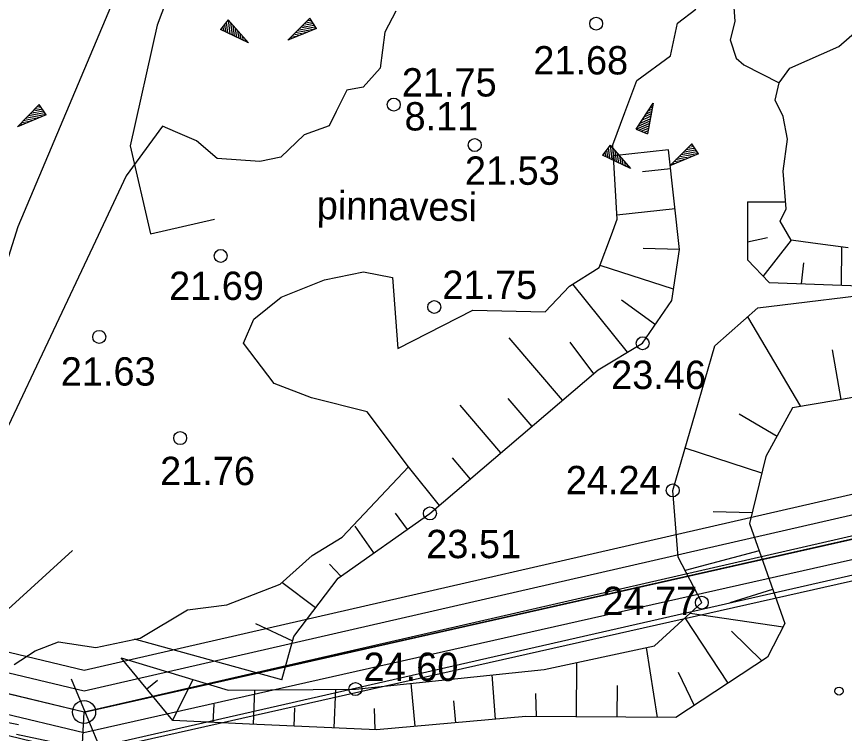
# Model space of a CAD drawing. Extents: x 509422 to 615075, y 6525431 to 6565970.
# Drawn here: x 513351.37 to 513392.26, y 6565478.93 to 6565514.35 of the extents above; entities that cross this region are included whole.
import ezdxf

# ---------------------------------------------------------------- set-up
doc = ezdxf.new("R2010")
doc.units = 0
for name, color, linetype in [('APIIR', 7, 'Continuous'), ('Default', 7, 'Continuous'), ('HALJASTUS', 7, 'Continuous'), ('KORGUS', 7, 'Continuous'), ('PIIR', 7, 'Continuous'), ('PIIR_ME', 7, 'Continuous'), ('PIIR_TM', 7, 'Continuous'), ('PIIRIMLEITUD', 7, 'Continuous'), ('PLOKK', 7, 'Continuous'), ('RELJEEF', 7, 'Continuous'), ('TEE', 7, 'Continuous'), ('VEEKOGU', 7, 'Continuous')]:
    doc.layers.add(name, color=color, linetype=linetype)

# ---------------------------------------------------------------- blocks, each defined once
blk = doc.blocks.new('POINT_DISPLAY')
at = {"layer": 'Default'}
blk.add_line((0, 0), (0, 0), dxfattribs=at)

msp = doc.modelspace()

# ---------------------------------------------------------------- linework, layer by layer
at = {"layer": 'APIIR'}
msp.add_lwpolyline([(513352.534, 6565439.378), (513354.7, 6565479.99), (513481.83, 6565508.61), (513541.57, 6565851.16), (513545.257, 6565872.285)], dxfattribs=at)
at = {"layer": 'HALJASTUS'}
msp.add_circle((513391.996, 6565481.023), 0.2, dxfattribs=at)
at = {"layer": 'KORGUS'}
for centre in [(513380, 6565514), (513370, 6565510), (513374, 6565508), (513361.449, 6565502.523), (513372, 6565500), (513355.449, 6565498.523), (513382.295, 6565498.208), (513359.449, 6565493.523), (513383.781, 6565490.941), (513371.786, 6565489.8), (513385.22, 6565485.393), (513368.107, 6565481.124)]:
    msp.add_circle(centre, 0.32, dxfattribs=at)
at = {"layer": 'PIIR'}
msp.add_lwpolyline([(513442.384, 6565886.056), (512829.322, 6565875.033), (512905.604, 6565720.31), (513290.987, 6565614.399), (513289.987, 6565493.425), (513354.686, 6565477.937), (513483.571, 6565506.952), (513523.89, 6565738.256), (513543.837, 6565852.517)], close=True, dxfattribs=at)
at = {"layer": 'PIIR_ME'}
for points in [[(512887.5, 6565801.16), (513401.64, 6565816.89), (513536.31, 6565821.01), (513530.33, 6565786.77), (513516.45, 6565707.3), (513481.86, 6565509.15), (513354.7, 6565479.99), (513333.27, 6565485.12), (513347.22, 6565510.47), (513346.71, 6565545.56), (513344.31, 6565552.26), (513341.82, 6565567.25), (513343.89, 6565600.46), (513332.73, 6565645.83), (513305.79, 6565673.01), (513286.32, 6565687.89), (513265.38, 6565694.79), (513234.27, 6565718.54), (513217.02, 6565714.91), (513189.12, 6565720.55), (513171.51, 6565717.56), (513135.15, 6565723.25), (513089.25, 6565751.4)], [(512889.306, 6565800.215), (513535.114, 6565819.973), (513515.465, 6565707.472), (513480.989, 6565509.976), (513354.705, 6565481.017), (513334.779, 6565485.787), (513348.224, 6565510.22), (513347.707, 6565545.741), (513345.282, 6565552.513), (513342.825, 6565567.301), (513344.898, 6565600.55), (513333.635, 6565646.337), (513306.452, 6565673.763), (513286.793, 6565688.787), (513265.853, 6565695.687), (513234.513, 6565719.613), (513217.016, 6565715.931), (513189.136, 6565721.567), (513171.503, 6565718.573), (513135.502, 6565724.207), (513089.556, 6565752.386)]]:
    msp.add_lwpolyline(points, dxfattribs=at)
at = {"layer": 'PIIR_TM'}
for points in [[(512906.302, 6565721.155), (512830.916, 6565874.062), (513442.232, 6565885.053), (513542.704, 6565851.838), (513522.905, 6565738.428), (513482.701, 6565507.781), (513354.693, 6565478.963), (513290.993, 6565494.213), (513291.994, 6565615.159)], [(512832.51, 6565873.09), (513442.08, 6565884.05), (513541.57, 6565851.16), (513521.92, 6565738.6), (513481.83, 6565508.61), (513354.7, 6565479.99), (513337.28, 6565484.16), (513292, 6565495), (513293, 6565615.92), (512907, 6565722), (512869.36, 6565798.35)]]:
    msp.add_lwpolyline(points, close=True, dxfattribs=at)
at = {"layer": 'PIIRIMLEITUD'}
msp.add_circle((513354.7, 6565479.99), 0.57, dxfattribs=at)
msp.add_circle((513354.7, 6565479.99), 0.57, dxfattribs=at)
at = {"layer": 'PLOKK'}
for points in [[(512891.122, 6565799.26), (513400.874, 6565814.865), (513514.296, 6565706.591), (513480.128, 6565510.803), (513354.71, 6565482.044), (513336.288, 6565486.454), (513349.238, 6565509.97), (513348.705, 6565545.922), (513346.253, 6565552.765), (513343.83, 6565567.353), (513345.905, 6565600.641), (513334.53, 6565646.845), (513307.124, 6565674.516), (513287.266, 6565689.684), (513266.326, 6565696.584), (513234.745, 6565720.675), (513217.012, 6565716.952), (513189.142, 6565722.574), (513171.497, 6565719.586), (513135.864, 6565725.154), (513089.862, 6565753.371)], [(513351.37, 6565478.9), (513354.847, 6565478.163), (513483.233, 6565507.387), (513483.552, 6565508.897)], [(513332.639, 6565483.71), (513347.46, 6565480.162), (513351.463, 6565479.372)]]:
    msp.add_lwpolyline(points, dxfattribs=at)
at = {"layer": 'RELJEEF'}
for p, q in [((513361.812, 6565514.188), (513361.442, 6565513.708)), ((513361.722, 6565514.078), (513361.792, 6565513.538)), ((513361.812, 6565514.188), (513362.822, 6565513.048)), ((513361.812, 6565514.188), (513361.902, 6565513.488)), ((513361.932, 6565514.058), (513362.012, 6565513.438)), ((513364.771, 6565513.178), (513365.851, 6565514.268)), ((513366.031, 6565513.998), (513365.661, 6565514.068)), ((513365.951, 6565514.118), (513365.751, 6565514.158)), ((513365.871, 6565514.238), (513365.831, 6565514.238)), ((513366.191, 6565513.768), (513365.851, 6565514.268)), ((513362.822, 6565513.048), (513361.442, 6565513.708)), ((513361.462, 6565513.738), (513361.472, 6565513.698)), ((513361.552, 6565513.848), (513361.582, 6565513.648)), ((513361.642, 6565513.968), (513361.692, 6565513.598)), ((513362.052, 6565513.918), (513362.122, 6565513.388)), ((513362.172, 6565513.788), (513362.202, 6565513.508)), ((513362.282, 6565513.648), (513362.342, 6565513.278)), ((513366.191, 6565513.768), (513364.771, 6565513.178)), ((513365.421, 6565513.608), (513365.241, 6565513.648)), ((513365.851, 6565513.628), (513365.321, 6565513.728)), ((513366.021, 6565513.698), (513365.411, 6565513.818)), ((513366.191, 6565513.768), (513365.491, 6565513.898)), ((513366.111, 6565513.878), (513365.581, 6565513.988)), ((513362.202, 6565513.508), (513362.232, 6565513.328)), ((513362.402, 6565513.518), (513362.442, 6565513.228)), ((513362.522, 6565513.378), (513362.552, 6565513.178)), ((513362.642, 6565513.248), (513362.662, 6565513.118)), ((513365.021, 6565513.278), (513364.901, 6565513.308)), ((513365.191, 6565513.348), (513364.981, 6565513.388)), ((513365.351, 6565513.418), (513365.071, 6565513.478)), ((513365.521, 6565513.488), (513365.151, 6565513.558)), ((513365.691, 6565513.558), (513365.421, 6565513.608)), ((513362.762, 6565513.108), (513362.772, 6565513.068)), ((513364.851, 6565513.208), (513364.821, 6565513.218)), ((513351.406, 6565508.909), (513352.486, 6565509.999)), ((513352.506, 6565509.969), (513352.466, 6565509.969)), ((513352.826, 6565509.499), (513352.486, 6565509.999)), ((513381.967, 6565508.791), (513382.807, 6565510.071)), ((513382.807, 6565510.071), (513382.527, 6565508.561)), ((513382.757, 6565509.991), (513382.797, 6565510.011)), ((513352.656, 6565509.429), (513352.046, 6565509.549)), ((513352.826, 6565509.499), (513352.126, 6565509.629)), ((513352.746, 6565509.609), (513352.216, 6565509.719)), ((513352.666, 6565509.729), (513352.296, 6565509.799)), ((513352.586, 6565509.849), (513352.386, 6565509.889)), ((513382.367, 6565509.391), (513382.707, 6565509.541)), ((513382.467, 6565509.541), (513382.727, 6565509.661)), ((513382.557, 6565509.691), (513382.757, 6565509.771)), ((513382.657, 6565509.841), (513382.777, 6565509.891)), ((513352.826, 6565509.499), (513351.406, 6565508.909)), ((513351.986, 6565509.149), (513351.706, 6565509.209)), ((513352.156, 6565509.219), (513351.786, 6565509.289)), ((513352.056, 6565509.339), (513351.876, 6565509.379)), ((513352.486, 6565509.359), (513351.956, 6565509.459)), ((513352.326, 6565509.289), (513352.056, 6565509.339)), ((513382.067, 6565508.941), (513382.637, 6565509.181)), ((513382.167, 6565509.091), (513382.667, 6565509.301)), ((513382.267, 6565509.241), (513382.517, 6565509.351)), ((513382.517, 6565509.351), (513382.687, 6565509.421)), ((513351.486, 6565508.939), (513351.456, 6565508.949)), ((513351.656, 6565509.009), (513351.536, 6565509.039)), ((513351.826, 6565509.079), (513351.616, 6565509.119)), ((513381.967, 6565508.791), (513382.617, 6565509.071)), ((513381.967, 6565508.791), (513382.527, 6565508.561)), ((513382.097, 6565508.741), (513382.597, 6565508.951)), ((513382.227, 6565508.681), (513382.577, 6565508.831)), ((513382.367, 6565508.631), (513382.557, 6565508.711)), ((513382.497, 6565508.581), (513382.527, 6565508.591)), ((513380.684, 6565507.99), (513380.314, 6565507.51)), ((513380.684, 6565507.99), (513381.694, 6565506.85)), ((513380.684, 6565507.99), (513380.774, 6565507.29)), ((513383.642, 6565506.98), (513384.722, 6565508.07)), ((513384.822, 6565507.92), (513384.622, 6565507.96)), ((513384.742, 6565508.04), (513384.702, 6565508.04)), ((513385.062, 6565507.57), (513384.722, 6565508.07)), ((513381.694, 6565506.85), (513380.314, 6565507.51)), ((513380.334, 6565507.54), (513380.344, 6565507.5)), ((513380.424, 6565507.65), (513380.454, 6565507.45)), ((513380.514, 6565507.77), (513380.564, 6565507.4)), ((513380.594, 6565507.88), (513380.664, 6565507.34)), ((513380.804, 6565507.86), (513380.884, 6565507.24)), ((513383.578, 6565507.76), (513380.859, 6565507.463)), ((513380.924, 6565507.72), (513380.994, 6565507.19)), ((513381.044, 6565507.59), (513381.074, 6565507.31)), ((513385.062, 6565507.57), (513383.642, 6565506.98)), ((513384.722, 6565507.43), (513384.192, 6565507.53)), ((513384.892, 6565507.5), (513384.282, 6565507.62)), ((513385.062, 6565507.57), (513384.362, 6565507.7)), ((513384.982, 6565507.68), (513384.452, 6565507.79)), ((513384.902, 6565507.8), (513384.532, 6565507.87)), ((513381.074, 6565507.31), (513381.104, 6565507.13)), ((513381.154, 6565507.45), (513381.214, 6565507.08)), ((513381.274, 6565507.32), (513381.314, 6565507.03)), ((513381.394, 6565507.18), (513381.424, 6565506.98)), ((513383.892, 6565507.08), (513383.772, 6565507.11)), ((513384.062, 6565507.15), (513383.852, 6565507.19)), ((513384.222, 6565507.22), (513383.942, 6565507.28)), ((513384.392, 6565507.29), (513384.022, 6565507.36)), ((513384.292, 6565507.41), (513384.112, 6565507.45)), ((513384.562, 6565507.36), (513384.292, 6565507.41)), ((513381.514, 6565507.05), (513381.534, 6565506.92)), ((513381.634, 6565506.91), (513381.644, 6565506.87)), ((513382.295, 6565506.69), (513383.678, 6565506.841)), ((513383.722, 6565507.01), (513383.692, 6565507.02)), ((513387.478, 6565505.199), (513389.355, 6565505.199)), ((513383.896, 6565504.853), (513381.024, 6565504.54)), ((513388.461, 6565503.415), (513387.478, 6565503.199)), ((513388.257, 6565501.509), (513389.656, 6565503.297)), ((513382.316, 6565502.901), (513384.113, 6565502.865)), ((513392.124, 6565501.083), (513392.127, 6565502.967)), ((513390.24, 6565502.178), (513390.125, 6565501.152)), ((513383.818, 6565500.888), (513380.192, 6565502.047)), ((513381.547, 6565497.761), (513378.853, 6565501.128)), ((513381.251, 6565500.361), (513382.929, 6565499.141)), ((513390.109, 6565495.087), (513387.494, 6565499.518)), ((513378.34, 6565495.393), (513375.707, 6565498.478)), ((513378.702, 6565498.262), (513379.861, 6565496.692)), ((513391.652, 6565497.891), (513392.08, 6565495.43)), ((513375.631, 6565495.486), (513376.818, 6565494.095)), ((513375.297, 6565492.797), (513373.284, 6565495.155)), ((513387.071, 6565494.729), (513388.936, 6565493.625)), ((513388.178, 6565491.794), (513384.389, 6565493.027)), ((513372.88, 6565492.548), (513373.776, 6565491.498)), ((513372.255, 6565490.2), (513370.733, 6565492.103)), ((513370.071, 6565489.807), (513370.655, 6565489.002)), ((513385.784, 6565489.904), (513387.708, 6565489.85)), ((513369.021, 6565487.85), (513368.088, 6565489.172)), ((513388.055, 6565487.947), (513384.392, 6565486.975)), ((513366.821, 6565487.297), (513367.386, 6565486.697)), ((513366.141, 6565485.141), (513364.473, 6565486.389)), ((513386.617, 6565485.405), (513388.719, 6565486.061)), ((513386.518, 6565481.419), (513384.394, 6565484.641)), ((513389.23, 6565484.185), (513384.64, 6565484.864)), ((513363.173, 6565484.371), (513365.005, 6565483.512)), ((513386.69, 6565483.983), (513388.187, 6565482.52)), ((513364.475, 6565481.584), (513357.195, 6565483.584)), ((513383.028, 6565479.723), (513382.49, 6565483.176)), ((513356.537, 6565482.672), (513356.537, 6565482.672)), ((513379.029, 6565479.752), (513379.048, 6565482.433)), ((513375.034, 6565479.638), (513374.868, 6565481.82)), ((513384.054, 6565481.964), (513384.848, 6565480.319)), ((513358.323, 6565481.549), (513357.806, 6565481.125)), ((513359.074, 6565479.579), (513360.091, 6565481.594)), ((513371.05, 6565479.286), (513370.868, 6565481.409)), ((513363.063, 6565479.388), (513363.139, 6565481.082)), ((513367.059, 6565479.21), (513367.144, 6565481.116)), ((513381.04, 6565481.301), (513381.028, 6565479.737)), ((513372.947, 6565480.538), (513373.042, 6565479.462)), ((513376.996, 6565480.901), (513377.029, 6565479.766)), ((513361.108, 6565480.375), (513361.065, 6565479.477)), ((513365.101, 6565480.199), (513365.061, 6565479.299)), ((513369.037, 6565480.17), (513369.057, 6565479.122))]:
    msp.add_line(p, q, dxfattribs=at)
for points in [[(513387.478, 6565505.199), (513387.478, 6565502.333), (513388.544, 6565501.205), (513393.022, 6565501.053), (513397.983, 6565501.472), (513401.973, 6565502.234), (513406.665, 6565502.783), (513410.487, 6565503.23), (513413.672, 6565504.185), (513415.791, 6565504.821), (513418.003, 6565504.794), (513423.193, 6565504.732), (513426.635, 6565504.166), (513433.398, 6565504.288), (513438.305, 6565505.127), (513441.169, 6565506.712), (513443.331, 6565507.909), (513450.217, 6565510.309), (513455.274, 6565511.742), (513460.332, 6565513.175)], [(513364.475, 6565481.584), (513365.061, 6565483.718), (513367.247, 6565486.599), (513371.786, 6565489.8), (513380.101, 6565496.897), (513382.295, 6565498.208), (513383.732, 6565500.321), (513384.115, 6565502.848), (513383.578, 6565507.76)], [(513356.537, 6565482.672), (513361.816, 6565481.071), (513368.107, 6565481.124), (513377.437, 6565482.085), (513382.875, 6565483.258), (513385.22, 6565485.393), (513384.048, 6565487.633), (513383.781, 6565490.941), (513384.901, 6565494.782), (513385.861, 6565498.076), (513387.993, 6565499.957), (513394.76, 6565500.785), (513404.437, 6565501.969), (513416.419, 6565502.591), (513419.971, 6565502.775), (513423.257, 6565501.415), (513424.415, 6565498.053), (513422.497, 6565495.815), (513420.151, 6565491.92), (513418.768, 6565489.625), (513418.019, 6565486.052)], [(513396.242, 6565496.153), (513391.841, 6565495.388), (513389.706, 6565495.017), (513388.376, 6565492.614), (513387.576, 6565489.306), (513387.576, 6565489.306), (513389.319, 6565484.358), (513388.466, 6565482.704), (513383.934, 6565479.716), (513376.524, 6565479.77), (513369.141, 6565479.118), (513362.875, 6565479.396), (513359.085, 6565479.565), (513356.537, 6565482.672)]]:
    msp.add_lwpolyline(points, dxfattribs=at)
at = {"layer": 'TEE'}
for points in [[(513383.507, 6565534.299), (513383.507, 6565554.016), (513382.324, 6565562.641), (513380.801, 6565567.702), (513379.32, 6565570.821), (513375.207, 6565573.169), (513371.917, 6565573.077), (513367.682, 6565571.218), (513365.306, 6565569.083), (513364.239, 6565564.815), (513364.181, 6565549.781), (513364.909, 6565537.847), (513365.209, 6565532.924), (513364.155, 6565529.461), (513361.83, 6565523.284), (513359.871, 6565518.078), (513358.309, 6565513.928), (513356.978, 6565507.961), (513357.978, 6565503.614), (513361.141, 6565504.341)], [(513336.035, 6565443.328), (513335.066, 6565450.023), (513334.913, 6565457.838), (513335.706, 6565464.107), (513337.625, 6565467.468), (513338.695, 6565471.188), (513338.745, 6565473.71), (513339.383, 6565475.713), (513338.255, 6565478.243), (513337.658, 6565479.583), (513338.738, 6565480.576), (513340.205, 6565480.562), (513342.978, 6565483.121), (513349.401, 6565497.543), (513351.443, 6565503.975), (513357.978, 6565519.489)], [(513354.133, 6565487.971), (513348.322, 6565482.69), (513346.029, 6565477.995), (513342.975, 6565467.584), (513341.537, 6565462.681), (513341.715, 6565456.546), (513345.275, 6565449.969), (513344.178, 6565448.841), (513342.624, 6565448.595), (513341.054, 6565448.686), (513339.735, 6565447.827), (513339.67, 6565445.121), (513340.254, 6565442.318)], [(513354.061, 6565481.631), (513356.354, 6565476.136), (513356.301, 6565468.026), (513356.231, 6565457.46), (513354.825, 6565441.628), (513354.591, 6565438.991)]]:
    msp.add_lwpolyline(points, dxfattribs=at)
at = {"layer": 'VEEKOGU'}
for points in [[(513386.787, 6565515.047), (513386.857, 6565514.106), (513386.615, 6565513.194), (513386.907, 6565512.297), (513387.292, 6565511.963), (513389.035, 6565511.08)], [(513370.096, 6565514.609), (513369.56, 6565513.58), (513369.335, 6565511.805), (513368.482, 6565510.865), (513367.681, 6565510.708), (513367.159, 6565509.663), (513366.807, 6565508.959), (513365.575, 6565508.513), (513364.421, 6565507.406), (513363.377, 6565507.196), (513361.27, 6565507.336), (513360.261, 6565508.207), (513359.216, 6565508.66), (513358.574, 6565508.938), (513356.781, 6565506.484), (513355.258, 6565503.252), (513350.819, 6565493.836)], [(513351.252, 6565482.346), (513352.289, 6565483.01), (513353.438, 6565483.455), (513355.279, 6565483.174), (513357.473, 6565483.644), (513359.806, 6565485.039), (513361.756, 6565485.282), (513364.385, 6565486.31), (513365.969, 6565487.721), (513367.449, 6565488.627), (513370.733, 6565492.103), (513368.68, 6565494.827), (513365.935, 6565495.515), (513364.1, 6565496.227), (513362.575, 6565498.219), (513363.085, 6565499.406), (513364.443, 6565500.486), (513366.584, 6565501.335), (513368.508, 6565501.744), (513369.942, 6565501.461), (513370.206, 6565497.951), (513373.911, 6565499.84), (513377.481, 6565499.769), (513378.684, 6565501.022), (513380.154, 6565501.945), (513380.753, 6565503.574), (513381.035, 6565504.344), (513380.828, 6565508.016), (513381.42, 6565509.602), (513382.012, 6565511.187), (513383.671, 6565512.416), (513384.019, 6565514.019), (513384.925, 6565514.716)], [(513392.449, 6565502.924), (513390.707, 6565503.157), (513389.632, 6565503.3), (513389.095, 6565504.243), (513389.384, 6565504.846), (513389.23, 6565506.71), (513389.456, 6565508.296), (513389.23, 6565509.411), (513388.847, 6565510.212), (513389.035, 6565511.08), (513389.563, 6565511.794), (513391.988, 6565512.872), (513393.145, 6565513.878)]]:
    msp.add_lwpolyline(points, dxfattribs=at)

# ---------------------------------------------------------------- block references
at = {"layer": 'RELJEEF', "xscale": 100, "yscale": 100}
for p in [(513361.812, 6565514.188), (513366.191, 6565513.768), (513352.826, 6565509.499), (513381.967, 6565508.791), (513380.684, 6565507.99), (513385.062, 6565507.57)]:
    msp.add_blockref('POINT_DISPLAY', p, dxfattribs=at)

# ---------------------------------------------------------------- texts
at = {"layer": 'KORGUS'}
for s, p in [('21.68 ', (513376.894, 6565511.489)), ('21.75 ', (513370.4, 6565510.4)), ('8.11', (513370.532, 6565508.721)), ('21.53 ', (513373.515, 6565506.038)), ('21.69 ', (513358.902, 6565500.348)), ('21.75 ', (513372.4, 6565500.4)), ('21.63 ', (513353.551, 6565496.118)), ('23.46 ', (513380.74, 6565495.95)), ('21.76 ', (513358.458, 6565491.2)), ('24.24 ', (513378.5, 6565490.75)), ('23.51 ', (513371.605, 6565487.591)), ('24.77 ', (513380.309, 6565484.78)), ('24.60 ', (513368.507, 6565481.524))]:
    msp.add_text(s, height=1.4, dxfattribs=at).set_placement(p)
at = {"layer": 'VEEKOGU'}
msp.add_text('pinnavesi', height=1.4, rotation=359.2633, dxfattribs=at).set_placement((513366.19, 6565504.34))

doc.saveas('drawing.dxf')
